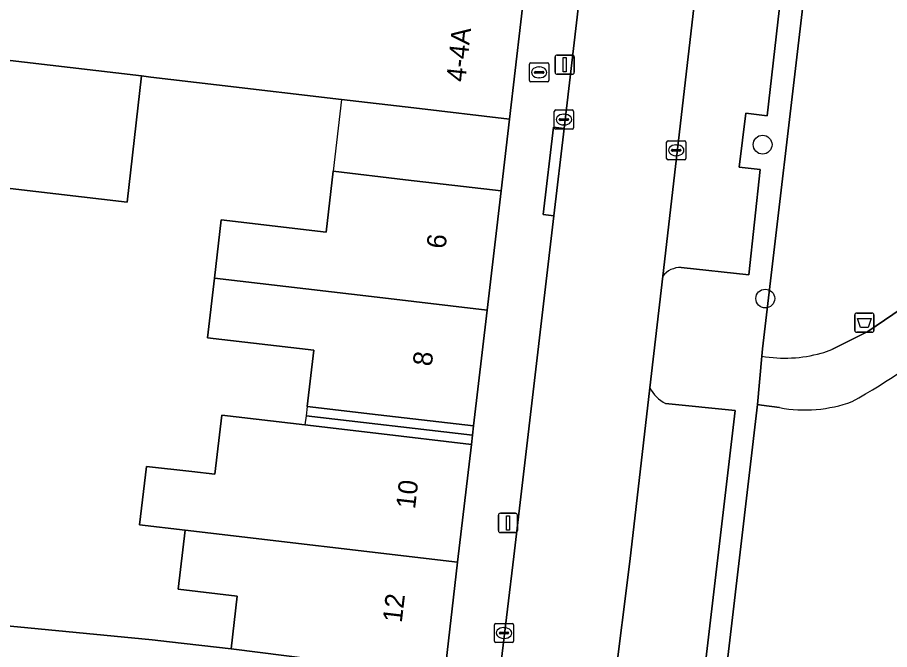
# Model space of a CAD drawing. Extents: x 161692 to 162379, y 380760 to 381678.
# Drawn here: x 162003.69 to 162049.01, y 381183.08 to 381215.93 of the extents above; entities that cross this region are included whole.
import ezdxf

# ---------------------------------------------------------------- set-up
doc = ezdxf.new("R2010")
doc.units = 0
for name, color, linetype in [('IMGEO_Afvalbak', 7, 'Continuous'), ('IMGEO_Boom', 7, 'Continuous'), ('IMGEO_Brandkraan', 7, 'Continuous'), ('IMGEO_Erf', 7, 'Continuous'), ('IMGEO_Groenvoorziening', 7, 'Continuous'), ('IMGEO_Kolk', 7, 'Continuous'), ('IMGEO_Lichtmast', 7, 'Continuous'), ('IMGEO_Pand', 7, 'Continuous'), ('IMGEO_Pand_nummerreeks', 7, 'Continuous'), ('IMGEO_Pand_overbouw', 7, 'Continuous'), ('IMGEO_Parkeervlak_open', 7, 'Continuous'), ('IMGEO_Rijbaan_lokaal_open', 7, 'Continuous'), ('IMGEO_Voetpad_gesloten', 7, 'Continuous'), ('IMGEO_Voetpad_open', 7, 'Continuous')]:
    doc.layers.add(name, color=color, linetype=linetype)

msp = doc.modelspace()

# ---------------------------------------------------------------- linework, layer by layer
at = {"layer": 'IMGEO_Afvalbak'}
for p, q in [((162047.207, 381199.665), (162047.207, 381200.465)), ((162047.207, 381200.465), (162047.207, 381199.665)), ((162047.307, 381200.565), (162048.097, 381200.565)), ((162048.097, 381200.565), (162047.307, 381200.565)), ((162048.197, 381200.465), (162048.197, 381199.665)), ((162048.197, 381199.665), (162048.197, 381200.465)), ((162048.097, 381199.565), (162047.307, 381199.565)), ((162047.307, 381199.565), (162048.097, 381199.565))]:
    msp.add_line(p, q, dxfattribs=at)
msp.add_lwpolyline([(162047.35, 381200.279), (162048.054, 381200.279), (162047.905, 381199.809), (162047.499, 381199.809), (162047.35, 381200.279)], dxfattribs=at)
for centre, start, end in [((162047.307, 381200.465), 90, 180), ((162047.307, 381200.465), 90, 180), ((162048.097, 381200.465), 0, 90), ((162048.097, 381200.465), 360, 90), ((162047.307, 381199.665), 180, 270), ((162047.307, 381199.665), 180, 270), ((162048.097, 381199.665), 270, 0), ((162048.097, 381199.665), 270, 0)]:
    msp.add_arc(centre, 0.1, start, end, dxfattribs=at)
at = {"layer": 'IMGEO_Boom'}
for centre in [(162042.418, 381209.315), (162042.556, 381201.318)]:
    msp.add_circle(centre, 0.489, dxfattribs=at)
at = {"layer": 'IMGEO_Brandkraan'}
for p, q in [((162030.303, 381212.646), (162030.303, 381213.498)), ((162030.378, 381213.572), (162031.23, 381213.572)), ((162031.304, 381213.498), (162031.304, 381212.646)), ((162030.562, 381213.066), (162030.562, 381213.078)), ((162031, 381213.029), (162030.602, 381213.029)), ((162030.605, 381213.115), (162031.003, 381213.115)), ((162030.791, 381213.352), (162030.816, 381213.352)), ((162031.046, 381213.078), (162031.046, 381213.066)), ((162031.23, 381212.572), (162030.378, 381212.572)), ((162030.814, 381212.792), (162030.789, 381212.792))]:
    msp.add_line(p, q, dxfattribs=at)
for points in [[(162030.303, 381212.646), (162030.303, 381213.498)], [(162030.378, 381213.572), (162031.23, 381213.572)], [(162031.304, 381213.498), (162031.304, 381212.646)], [(162031.23, 381212.572), (162030.378, 381212.572)]]:
    msp.add_lwpolyline(points, dxfattribs=at)
for centre, radius, start, end in [((162030.38, 381213.496), 0.0765, 91.552, 178.448), ((162030.38, 381213.496), 0.0765, 91.552, 178.448), ((162031.228, 381213.496), 0.0765, 1.552, 88.448), ((162031.228, 381213.496), 0.0765, 1.552, 88.448), ((162030.602, 381213.075), 0.0403, 85.8775, 175.7526), ((162030.599, 381213.065), 0.0366, 178.938, 274.7102), ((162031.003, 381213.072), 0.043, 264.8664, 352.4533), ((162031.007, 381213.077), 0.0386, 1.7309, 96.639), ((162030.38, 381212.648), 0.0765, 181.552, 268.448), ((162030.38, 381212.648), 0.0765, 181.552, 268.448), ((162031.228, 381212.648), 0.0765, 271.552, 358.448), ((162031.228, 381212.648), 0.0765, 271.552, 358.448)]:
    msp.add_arc(centre, radius, start, end, dxfattribs=at)
for centre, major_axis, ratio, start_param, end_param in [((162030.79, 381213.072), (-0.387, 0.002), 0.722429, 4.712389, 7.853982), ((162030.815, 381213.072), (-0.39, 0.002), 0.717154, 1.570796, 4.712389)]:
    msp.add_ellipse(centre, major_axis=major_axis, ratio=ratio, start_param=start_param, end_param=end_param, dxfattribs=at)
at = {"layer": 'IMGEO_Erf'}
msp.add_lwpolyline([(162002.769, 381184.341), (162010.697, 381183.588), (162011.591, 381183.483), (162014.793, 381183.118), (162015.114, 381185.858), (162012.04, 381186.218), (162012.399, 381189.276), (162010.035, 381189.554), (162010.393, 381192.598), (162012.758, 381192.33), (162013.947, 381192.195), (162014.305, 381195.259), (162018.631, 381194.752), (162022.318, 381194.32), (162027.284, 381193.738), (162027.34, 381194.217), (162027.396, 381194.696), (162022.431, 381195.278), (162018.743, 381195.711), (162019.085, 381198.631), (162013.564, 381199.277), (162013.926, 381202.373), (162014.282, 381205.413), (162019.73, 381204.776), (162020.1, 381207.93), (162023.859, 381207.49), (162028.825, 381206.908), (162029.262, 381210.644), (162024.296, 381211.226), (162020.538, 381211.666), (162014.039, 381212.428), (162010.625, 381212.828), (162010.136, 381212.886), (162009.391, 381206.324), (161998.553, 381207.595)], dxfattribs=at)
at = {"layer": 'IMGEO_Groenvoorziening'}
for points in [[(162049.858, 381217.013), (162044.648, 381217.703), (162042.415, 381198.707), (162042.38, 381198.323)], [(162046.019, 381198.663), (162047.882, 381199.614), (162049.62, 381200.777), (162054.329, 381204.78), (162054.138, 381205.02), (162051.569, 381208.236)], [(162043.299, 381195.649), (162042.367, 381195.783), (162042.153, 381195.814), (162038.915, 381168.213), (162055.701, 381166.327), (162061.295, 381165.55)]]:
    msp.add_lwpolyline(points, dxfattribs=at)
for centre, radius, start, end in [((162032.744, 381221.956), 29.679, 298.8509, 311.3923), ((162043.563, 381205.317), 7.094, 260.4035, 285.4478), ((162043.343, 381205.984), 7.794, 285.6972, 290.0779), ((162044.61, 381202.714), 7.185, 259.4902, 289.9816)]:
    msp.add_arc(centre, radius, start, end, dxfattribs=at)
at = {"layer": 'IMGEO_Kolk'}
for p, q in [((162031.591, 381210.191), (162031.591, 381211.043)), ((162031.666, 381211.117), (162032.518, 381211.117)), ((162032.079, 381210.897), (162032.104, 381210.897)), ((162032.592, 381211.043), (162032.592, 381210.191)), ((162031.85, 381210.611), (162031.85, 381210.623)), ((162032.288, 381210.574), (162031.89, 381210.574)), ((162031.893, 381210.66), (162032.291, 381210.66)), ((162032.102, 381210.337), (162032.077, 381210.337)), ((162032.334, 381210.623), (162032.334, 381210.611)), ((162032.518, 381210.117), (162031.666, 381210.117)), ((162037.426, 381208.596), (162037.426, 381209.448)), ((162037.501, 381209.522), (162038.353, 381209.522)), ((162038.427, 381209.448), (162038.427, 381208.596)), ((162037.685, 381209.016), (162037.685, 381209.028)), ((162038.123, 381208.979), (162037.725, 381208.979)), ((162037.728, 381209.065), (162038.126, 381209.065)), ((162037.914, 381209.302), (162037.939, 381209.302)), ((162038.169, 381209.028), (162038.169, 381209.016)), ((162038.353, 381208.522), (162037.501, 381208.522)), ((162037.937, 381208.742), (162037.912, 381208.742)), ((162028.55, 381184.438), (162029.402, 381184.438)), ((162028.475, 381183.512), (162028.475, 381184.364)), ((162028.777, 381183.981), (162029.175, 381183.981)), ((162028.963, 381184.218), (162028.988, 381184.218)), ((162029.476, 381184.364), (162029.476, 381183.512)), ((162028.734, 381183.932), (162028.734, 381183.944)), ((162029.172, 381183.895), (162028.774, 381183.895)), ((162028.986, 381183.658), (162028.961, 381183.658)), ((162029.218, 381183.944), (162029.218, 381183.932)), ((162029.402, 381183.438), (162028.55, 381183.438))]:
    msp.add_line(p, q, dxfattribs=at)
for points in [[(162031.591, 381210.191), (162031.591, 381211.043)], [(162031.666, 381211.117), (162032.518, 381211.117)], [(162032.592, 381211.043), (162032.592, 381210.191)], [(162032.518, 381210.117), (162031.666, 381210.117)], [(162037.426, 381208.596), (162037.426, 381209.448)], [(162037.501, 381209.522), (162038.353, 381209.522)], [(162038.427, 381209.448), (162038.427, 381208.596)], [(162038.353, 381208.522), (162037.501, 381208.522)], [(162028.55, 381184.438), (162029.402, 381184.438)], [(162028.475, 381183.512), (162028.475, 381184.364)], [(162029.476, 381184.364), (162029.476, 381183.512)], [(162029.402, 381183.438), (162028.55, 381183.438)]]:
    msp.add_lwpolyline(points, dxfattribs=at)
for centre, radius, start, end in [((162031.668, 381211.041), 0.0765, 91.552, 178.448), ((162031.668, 381211.041), 0.0765, 91.552, 178.448), ((162032.516, 381211.041), 0.0765, 1.552, 88.448), ((162032.516, 381211.041), 0.0765, 1.552, 88.448), ((162031.89, 381210.62), 0.0403, 85.8775, 175.7526), ((162031.887, 381210.61), 0.0366, 178.938, 274.7102), ((162032.291, 381210.617), 0.043, 264.8664, 352.4533), ((162032.295, 381210.622), 0.0386, 1.7309, 96.639), ((162031.668, 381210.193), 0.0765, 181.552, 268.448), ((162031.668, 381210.193), 0.0765, 181.552, 268.448), ((162032.516, 381210.193), 0.0765, 271.552, 358.448), ((162032.516, 381210.193), 0.0765, 271.552, 358.448), ((162037.503, 381209.446), 0.0765, 91.552, 178.448), ((162037.503, 381209.446), 0.0765, 91.552, 178.448), ((162038.351, 381209.446), 0.0765, 1.552, 88.448), ((162038.351, 381209.446), 0.0765, 1.552, 88.448), ((162037.725, 381209.025), 0.0403, 85.8775, 175.7526), ((162037.722, 381209.015), 0.0366, 178.938, 274.7102), ((162038.126, 381209.022), 0.043, 264.8664, 352.4533), ((162038.13, 381209.027), 0.0386, 1.7309, 96.639), ((162037.503, 381208.598), 0.0765, 181.552, 268.448), ((162037.503, 381208.598), 0.0765, 181.552, 268.448), ((162038.351, 381208.598), 0.0765, 271.552, 358.448), ((162038.351, 381208.598), 0.0765, 271.552, 358.448), ((162028.552, 381184.362), 0.0765, 91.552, 178.448), ((162028.552, 381184.362), 0.0765, 91.552, 178.448), ((162029.4, 381184.362), 0.0765, 1.552, 88.448), ((162029.4, 381184.362), 0.0765, 1.552, 88.448), ((162028.774, 381183.941), 0.0403, 85.8775, 175.7526), ((162029.179, 381183.943), 0.0386, 1.7309, 96.639), ((162028.552, 381183.514), 0.0765, 181.552, 268.448), ((162028.552, 381183.514), 0.0765, 181.552, 268.448), ((162028.771, 381183.931), 0.0366, 178.938, 274.7102), ((162029.175, 381183.938), 0.043, 264.8664, 352.4533), ((162029.4, 381183.514), 0.0765, 271.552, 358.448), ((162029.4, 381183.514), 0.0765, 271.552, 358.448)]:
    msp.add_arc(centre, radius, start, end, dxfattribs=at)
for centre, major_axis, ratio, start_param, end_param in [((162032.078, 381210.617), (-0.387, 0.002), 0.722429, 4.712389, 7.853982), ((162032.103, 381210.617), (-0.39, 0.002), 0.717154, 1.570796, 4.712389), ((162037.913, 381209.022), (-0.387, 0.002), 0.722429, 4.712389, 7.853982), ((162037.938, 381209.022), (-0.39, 0.002), 0.717154, 1.570796, 4.712389), ((162028.962, 381183.938), (-0.387, 0.002), 0.722429, 4.712389, 7.853982), ((162028.987, 381183.938), (-0.39, 0.002), 0.717154, 1.570796, 4.712389)]:
    msp.add_ellipse(centre, major_axis=major_axis, ratio=ratio, start_param=start_param, end_param=end_param, dxfattribs=at)
at = {"layer": 'IMGEO_Lichtmast'}
for p, q in [((162031.636, 381213.074), (162031.636, 381213.874)), ((162031.636, 381213.874), (162031.636, 381213.074)), ((162031.736, 381213.974), (162032.526, 381213.974)), ((162032.526, 381213.974), (162031.736, 381213.974)), ((162032.626, 381213.874), (162032.626, 381213.074)), ((162032.626, 381213.074), (162032.626, 381213.874)), ((162032.526, 381212.974), (162031.736, 381212.974)), ((162031.736, 381212.974), (162032.526, 381212.974)), ((162028.686, 381189.26), (162028.686, 381190.06)), ((162028.686, 381190.06), (162028.686, 381189.26)), ((162028.786, 381190.16), (162029.576, 381190.16)), ((162029.576, 381190.16), (162028.786, 381190.16)), ((162029.676, 381190.06), (162029.676, 381189.26)), ((162029.676, 381189.26), (162029.676, 381190.06)), ((162029.576, 381189.16), (162028.786, 381189.16)), ((162028.786, 381189.16), (162029.576, 381189.16))]:
    msp.add_line(p, q, dxfattribs=at)
for points in [[(162032.056, 381213.849), (162032.206, 381213.849), (162032.206, 381213.099), (162032.056, 381213.099), (162032.056, 381213.849)], [(162029.106, 381190.035), (162029.256, 381190.035), (162029.256, 381189.285), (162029.106, 381189.285), (162029.106, 381190.035)]]:
    msp.add_lwpolyline(points, dxfattribs=at)
for centre, start, end in [((162031.736, 381213.874), 90, 180), ((162031.736, 381213.874), 90, 180), ((162032.526, 381213.874), 0, 90), ((162032.526, 381213.874), 360, 90), ((162031.736, 381213.074), 180, 270), ((162031.736, 381213.074), 180, 270), ((162032.526, 381213.074), 270, 0), ((162032.526, 381213.074), 270, 0), ((162028.786, 381190.06), 90, 180), ((162028.786, 381190.06), 90, 180), ((162029.576, 381190.06), 0, 90), ((162029.576, 381190.06), 360, 90), ((162028.786, 381189.26), 180, 270), ((162028.786, 381189.26), 180, 270), ((162029.576, 381189.26), 270, 0), ((162029.576, 381189.26), 270, 0)]:
    msp.add_arc(centre, 0.1, start, end, dxfattribs=at)
at = {"layer": 'IMGEO_Pand'}
for points in [[(162030.152, 381218.251), (162021.035, 381219.37), (162020.599, 381219.424), (162017.883, 381219.733), (162015.22, 381219.973), (162011.766, 381220.339), (162005.657, 381220.986), (162005.478, 381221.096), (162005.23, 381218.907), (162002.828, 381219.188), (162002.64, 381217.58), (161999.821, 381217.91), (161999.747, 381217.282), (161995.897, 381217.733), (161995.648, 381215.606), (161995.578, 381215.008), (161995.53, 381214.598), (161999.298, 381214.157), (162010.136, 381212.886), (162010.625, 381212.828), (162014.039, 381212.428), (162020.538, 381211.666), (162024.296, 381211.226), (162029.262, 381210.644)], [(162010.136, 381212.886), (161999.298, 381214.157), (161999.253, 381213.763), (161998.553, 381207.595), (162009.391, 381206.324)], [(162013.926, 381202.373), (162022.386, 381201.383), (162028.1, 381200.714), (162028.825, 381206.908), (162023.859, 381207.49), (162020.1, 381207.93), (162019.73, 381204.776), (162014.282, 381205.413)], [(162013.926, 381202.373), (162013.564, 381199.277), (162019.085, 381198.631), (162018.743, 381195.711), (162022.431, 381195.278), (162027.396, 381194.696), (162028.1, 381200.714), (162022.386, 381201.383)], [(162027.284, 381193.738), (162022.318, 381194.32), (162018.631, 381194.752), (162014.305, 381195.259), (162013.947, 381192.195), (162012.758, 381192.33), (162010.393, 381192.598), (162010.035, 381189.554), (162012.399, 381189.276), (162026.568, 381187.617)], [(162026.568, 381187.617), (162012.399, 381189.276), (162012.04, 381186.218), (162015.114, 381185.858), (162014.793, 381183.118), (162025.879, 381181.72)], [(162025.879, 381181.72), (162014.793, 381183.118), (162011.591, 381183.483), (162010.697, 381183.588), (162002.769, 381184.341), (162002.225, 381184.393), (162000.001, 381184.678), (161999.866, 381184.694), (161996.21, 381185.123), (161996.056, 381185.141), (161995.574, 381181.034), (161995.546, 381180.788), (161995.494, 381180.347), (161995.082, 381176.835), (161995.244, 381176.822), (162001.286, 381176.337), (162009.783, 381175.8), (162010.019, 381177.814), (162014.65, 381177.271), (162016.701, 381177.03), (162020.249, 381176.614), (162025.214, 381176.032)]]:
    msp.add_lwpolyline(points, close=True, dxfattribs=at)
at = {"layer": 'IMGEO_Pand_overbouw'}
for points in [[(162020.1, 381207.93), (162023.859, 381207.49), (162028.825, 381206.908), (162029.262, 381210.644), (162024.296, 381211.226), (162020.538, 381211.666)], [(162018.743, 381195.711), (162018.687, 381195.232), (162027.34, 381194.217), (162027.396, 381194.696), (162022.431, 381195.278)], [(162027.284, 381193.738), (162027.34, 381194.217), (162018.687, 381195.232), (162018.631, 381194.752), (162022.318, 381194.32)]]:
    msp.add_lwpolyline(points, close=True, dxfattribs=at)
at = {"layer": 'IMGEO_Parkeervlak_open'}
for points in [[(162040.872, 381234.552), (162039.858, 381225.3), (162037.226, 381202.473)], [(162038.19, 381202.927), (162041.695, 381202.551), (162042.283, 381208.016), (162041.203, 381208.14), (162041.55, 381210.955), (162042.655, 381210.818), (162045.194, 381233.187)], [(162036.558, 381196.681), (162035.518, 381187.661), (162034.702, 381181.171), (162033.172, 381167.979)], [(162040.988, 381195.499), (162037.369, 381195.868)], [(162034.262, 381168.656), (162037.792, 381168.274), (162040.988, 381195.499)]]:
    msp.add_lwpolyline(points, dxfattribs=at)
for centre, radius, start, end in [((162038.136, 381201.791), 1.137, 87.2882, 143.1484), ((162038.309, 381197.616), 1.985, 208.1148, 241.7441)]:
    msp.add_arc(centre, radius, start, end, dxfattribs=at)
at = {"layer": 'IMGEO_Rijbaan_lokaal_open'}
for points in [[(162035.823, 381242.788), (162035.699, 381241.715), (162035.667, 381241.439), (162035.273, 381238.043), (162035.217, 381237.56), (162033.998, 381226.353), (162032.099, 381210.154), (162031.567, 381205.615), (162029.491, 381187.906), (162028.175, 381176.969), (162027.658, 381172.479), (162027.513, 381171.223), (162026.436, 381161.978), (162032.783, 381161.24)], [(162032.697, 381163.467), (162033.172, 381167.979), (162034.702, 381181.171), (162035.518, 381187.661), (162036.558, 381196.681), (162037.226, 381202.473), (162039.858, 381225.3), (162040.872, 381234.552), (162041.72, 381242.286)]]:
    msp.add_lwpolyline(points, dxfattribs=at)
at = {"layer": 'IMGEO_Voetpad_gesloten'}
for points in [[(162051.569, 381208.236), (162054.138, 381205.02), (162054.329, 381204.78), (162049.62, 381200.777), (162047.882, 381199.614), (162046.019, 381198.663)], [(162042.38, 381198.323), (162042.153, 381195.814), (162042.367, 381195.783), (162043.299, 381195.649)]]:
    msp.add_lwpolyline(points, dxfattribs=at)
for centre, radius, start, end in [((162032.744, 381221.956), 29.679, 298.8509, 311.3923), ((162043.563, 381205.317), 7.094, 260.4035, 285.4478), ((162043.343, 381205.984), 7.794, 285.6972, 290.0779), ((162044.61, 381202.714), 7.185, 259.4902, 289.9816)]:
    msp.add_arc(centre, radius, start, end, dxfattribs=at)
at = {"layer": 'IMGEO_Voetpad_open'}
for points in [[(162031.543, 381210.219), (162032.099, 381210.154), (162033.998, 381226.353), (162035.217, 381237.56), (162035.273, 381238.043), (162032.487, 381238.211), (162030.152, 381218.251), (162029.262, 381210.644), (162028.825, 381206.908), (162028.1, 381200.714), (162027.396, 381194.696), (162027.34, 381194.217), (162027.284, 381193.738), (162026.568, 381187.617), (162025.879, 381181.72), (162025.214, 381176.032), (162027.679, 381177.027), (162028.175, 381176.969), (162029.491, 381187.906), (162031.567, 381205.615), (162031.01, 381205.68)], [(162032.099, 381210.154), (162031.543, 381210.219), (162031.01, 381205.68), (162031.567, 381205.615)]]:
    msp.add_lwpolyline(points, close=True, dxfattribs=at)
for points in [[(162038.915, 381168.213), (162042.153, 381195.814), (162042.38, 381198.323), (162042.415, 381198.707), (162044.648, 381217.703), (162046.483, 381233.317), (162045.194, 381233.187), (162042.655, 381210.818), (162041.55, 381210.955), (162041.203, 381208.14), (162042.283, 381208.016), (162041.695, 381202.551), (162038.19, 381202.927)], [(162037.226, 381202.473), (162036.558, 381196.681)], [(162037.369, 381195.868), (162040.988, 381195.499), (162037.792, 381168.274), (162034.262, 381168.656)]]:
    msp.add_lwpolyline(points, dxfattribs=at)
for centre, radius, start, end in [((162038.136, 381201.791), 1.137, 87.2882, 143.1484), ((162038.309, 381197.616), 1.985, 208.1148, 241.7441)]:
    msp.add_arc(centre, radius, start, end, dxfattribs=at)

# ---------------------------------------------------------------- texts
at = {"layer": 'IMGEO_Pand_nummerreeks'}
for s, rotation, p in [('4-4A', 83.7893, (162026.963, 381212.544)), ('6', 83.3258, (162025.933, 381203.874)), ('8', 83.3258, (162025.219, 381197.772)), ('10', 83.331, (162024.352, 381190.352)), ('12', 83.3318, (162023.661, 381184.444))]:
    msp.add_text(s, height=1, rotation=rotation, dxfattribs=at).set_placement(p)

doc.saveas('drawing.dxf')
